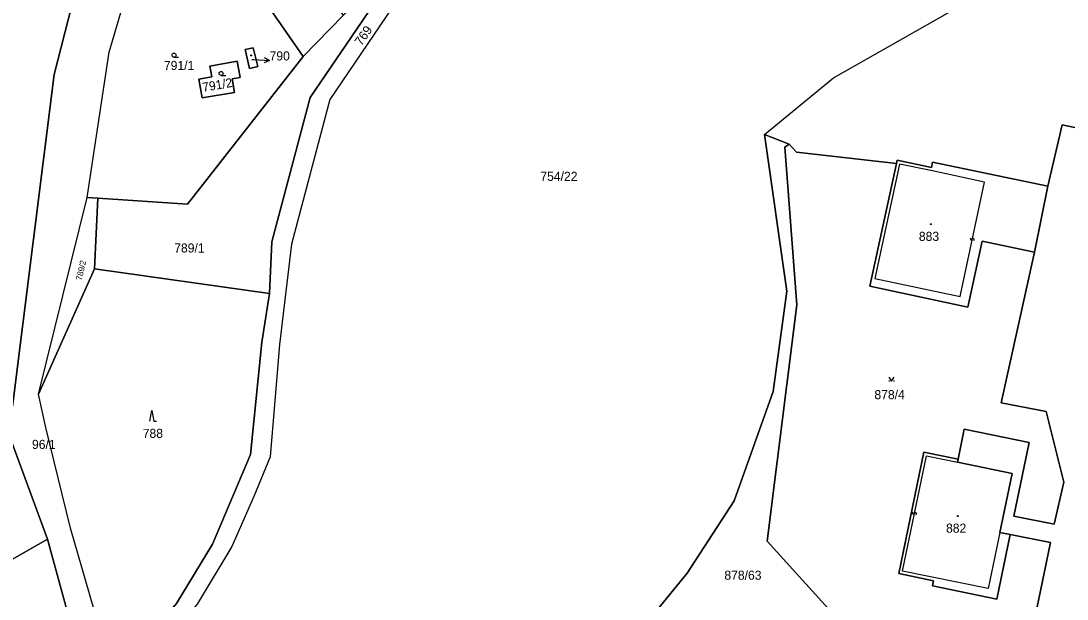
# Model space of a CAD drawing. Extents: x -598233 to -596890, y -1157848 to -1156431.
# Drawn here: x -597365.8 to -597169.8, y -1156759.3 to -1156651 of the extents above; entities that cross this region are included whole.
import ezdxf

# ---------------------------------------------------------------- set-up
doc = ezdxf.new("R2010")
doc.units = 0
for name, color, linetype in [('Level 1', 7, 'Continuous'), ('Level 13', 7, 'Continuous'), ('Level 3', 7, 'Continuous'), ('Level 4', 7, 'Continuous'), ('Level 5', 7, 'Continuous'), ('Level 57', 7, 'Continuous'), ('Level 60', 7, 'Continuous'), ('Vrstva 54', 7, 'Continuous'), ('Vrstva 60', 7, 'Continuous')]:
    doc.layers.add(name, color=color, linetype=linetype)

msp = doc.modelspace()

# ---------------------------------------------------------------- linework, layer by layer
at = {"layer": 'Level 1'}
for points in [[(-597198.88, -1156547.34), (-597203.91, -1156552.9), (-597224.81, -1156585.12), (-597234.44, -1156595.57), (-597270.01, -1156620.36), (-597279.55, -1156628.48), (-597293.84, -1156644.9), (-597307.95, -1156665.77), (-597315.14, -1156692.8), (-597317.34, -1156711.58), (-597319.1, -1156732.65), (-597322.18, -1156740.06), (-597326.29, -1156749.4), (-597332.78, -1156760.24), (-597341.84, -1156770.5), (-597352.85, -1156781.63)], [(-597226.55, -1156672.28), (-597213.63, -1156661.67), (-597178.84, -1156641.88), (-597163.8, -1156625.49), (-597143.36, -1156620.17), (-597118.79, -1156597.66), (-597103.79, -1156594.6), (-597078.57, -1156586.38), (-597056.45, -1156600.1), (-597041.22, -1156611.15), (-597034.9, -1156610.64)], [(-597353.41, -1156684.09), (-597349.25, -1156656.88), (-597343.78, -1156638.17), (-597335.09, -1156625.75)], [(-597335.09, -1156625.75), (-597312.95, -1156657.72)], [(-597282.01, -1156626.05), (-597296.17, -1156642.61), (-597311.62, -1156665.35), (-597318.82, -1156692.37), (-597319.27, -1156702.09)], [(-597367.36, -1156723.19), (-597359.55, -1156661.09), (-597352.93, -1156635.16), (-597351.93, -1156633.68)], [(-597296.17, -1156642.61), (-597311.62, -1156665.35), (-597318.82, -1156692.37), (-597319.27, -1156702.09), (-597320.69, -1156711.19), (-597322.79, -1156732.22), (-597329.89, -1156748.98), (-597336.66, -1156760.1), (-597342.46, -1156766.75), (-597349.39, -1156770.61), (-597352.58, -1156780.76), (-597352.85, -1156781.63)], [(-597312.95, -1156657.72), (-597305.43, -1156650.02)], [(-597322.28, -1156656.04), (-597323.82, -1156656.41), (-597322.97, -1156659.91), (-597321.43, -1156659.54), (-597322.28, -1156656.04)], [(-597312.95, -1156657.72), (-597334.58, -1156685.36), (-597351.37, -1156684.23)], [(-597331.87, -1156665.46), (-597325.79, -1156664.45), (-597326.22, -1156661.89), (-597324.73, -1156661.62), (-597325.27, -1156658.57), (-597330.39, -1156659.48), (-597330.03, -1156661.52), (-597332.47, -1156661.95), (-597331.87, -1156665.46)], [(-597173.44, -1156681.97), (-597170.79, -1156670.47), (-597166.67, -1156671.36)], [(-597226.55, -1156672.28), (-597222.34, -1156701.61), (-597224.89, -1156720.4), (-597232.22, -1156740.88), (-597241.02, -1156754.4), (-597249.86, -1156765.31)], [(-597226.55, -1156672.28), (-597221.9, -1156674.11)], [(-597221.9, -1156674.11), (-597222.71, -1156674.66), (-597220.5, -1156704.21), (-597226, -1156748.4), (-597213.96, -1156761.75), (-597177.4, -1156770.08)], [(-597221.9, -1156674.11), (-597220.56, -1156675.6), (-597201.83, -1156677.75)], [(-597173.44, -1156681.97), (-597195.06, -1156677.48), (-597195.27, -1156678.47), (-597201.69, -1156677.11), (-597201.83, -1156677.75)], [(-597175.94, -1156694.31), (-597185.78, -1156692.29), (-597188.43, -1156704.61), (-597206.77, -1156700.68), (-597201.83, -1156677.75)], [(-597175.94, -1156694.31), (-597173.44, -1156681.97)], [(-597362.54, -1156720.92), (-597353.41, -1156684.09)], [(-597353.41, -1156684.09), (-597351.37, -1156684.23)], [(-597352.05, -1156697.47), (-597351.37, -1156684.23)], [(-597190.26, -1156733.07), (-597189.11, -1156727.45), (-597176.94, -1156729.93), (-597179.81, -1156743.78), (-597172.26, -1156745.23), (-597170.47, -1156737.37), (-597173.75, -1156724.16), (-597182.21, -1156722.53), (-597175.94, -1156694.31)], [(-597352.05, -1156697.47), (-597362.54, -1156720.92)], [(-597352.05, -1156697.47), (-597319.27, -1156702.09)], [(-597319.27, -1156702.09), (-597320.69, -1156711.19), (-597322.79, -1156732.22), (-597329.89, -1156748.98), (-597336.66, -1156760.1), (-597342.46, -1156766.75), (-597349.39, -1156770.61)], [(-597349.39, -1156770.61), (-597356.51, -1156746.02), (-597361.16, -1156727.17), (-597362.54, -1156720.92)], [(-597360.85, -1156748.06), (-597367.44, -1156730.11)], [(-597180.51, -1156747.18), (-597183.01, -1156759.26), (-597195.05, -1156756.79), (-597194.86, -1156755.83), (-597201.37, -1156754.49), (-597196.67, -1156731.74), (-597190.26, -1156733.07)], [(-597190.38, -1156733.66), (-597190.26, -1156733.07)], [(-597182.45, -1156746.8), (-597180.16, -1156735.78), (-597190.38, -1156733.66)], [(-597180.51, -1156747.18), (-597182.45, -1156746.8)], [(-597180.51, -1156747.18), (-597172.97, -1156748.65), (-597177.4, -1156770.08)], [(-597360.85, -1156748.06), (-597375.96, -1156756.68), (-597387.1, -1156750.16)], [(-597375.97, -1156807.19), (-597369.23, -1156797.13), (-597360.42, -1156785.15), (-597354.99, -1156776.33), (-597355.19, -1156768.59), (-597360.85, -1156748.06)]]:
    msp.add_lwpolyline(points, dxfattribs=at)
at = {"layer": 'Level 13'}
for centre, start, end in [((-597187.78, -1156691.88), 115.2433, 347.3413), ((-597187.42, -1156691.96), 295.0289, 167.6189), ((-597198.61, -1156743.19), 115.6904, 347.7884), ((-597198.25, -1156743.27), 295.4759, 168.0659)]:
    msp.add_arc(centre, 0.184, start, end, dxfattribs=at)
at = {"layer": 'Level 3'}
for points in [[(-597205.84, -1156699.23), (-597189.9, -1156702.65), (-597185.29, -1156681.2), (-597195.39, -1156679.06), (-597201.23, -1156677.82), (-597205.84, -1156699.23)], [(-597182.45, -1156746.8), (-597184.63, -1156757.32), (-597200.66, -1156754.02), (-597196.2, -1156732.45), (-597190.38, -1156733.66)]]:
    msp.add_lwpolyline(points, dxfattribs=at)
at = {"layer": 'Level 5'}
for p, q in [((-597337.13, -1156657.82), (-597336.26, -1156657.82)), ((-597328.3, -1156661.24), (-597327.43, -1156661.24))]:
    msp.add_line(p, q, dxfattribs=at)
for points in [[(-597203.21, -1156717.75), (-597202.71, -1156718.5), (-597202.21, -1156717.75)], [(-597341.69, -1156725.95), (-597341.31, -1156723.95), (-597340.94, -1156725.95), (-597340.44, -1156725.95)]]:
    msp.add_lwpolyline(points, dxfattribs=at)
for centre, radius in [((-597337.13, -1156657.44), 0.375), ((-597322.67, -1156657.49), 0.09), ((-597322.67, -1156657.49), 0.0521), ((-597328.3, -1156660.86), 0.375), ((-597195.34, -1156689.08), 0.09), ((-597195.34, -1156689.08), 0.0521), ((-597203.16, -1156718.45), 0.05), ((-597202.26, -1156718.45), 0.05), ((-597190.34, -1156743.72), 0.09), ((-597190.34, -1156743.72), 0.0521)]:
    msp.add_circle(centre, radius, dxfattribs=at)
at = {"layer": 'Level 57'}
for p, q in [((-597322.56, -1156658.25), (-597322.23, -1156658.27)), ((-597322.23, -1156658.27), (-597319.23, -1156658.43))]:
    msp.add_line(p, q, dxfattribs=at)
msp.add_lwpolyline([(-597320.2, -1156657.88), (-597319.23, -1156658.43), (-597320.26, -1156658.88)], dxfattribs=at)
at = {"layer": 'Level 60'}
for points in [[(-597312.95, -1156657.72), (-597335.09, -1156625.75), (-597327.01, -1156616.68), (-597305.43, -1156650.02)], [(-597359.55, -1156661.09), (-597367.36, -1156723.19), (-597396, -1156669.91), (-597371.96, -1156622.18), (-597351.93, -1156633.68), (-597352.93, -1156635.16)], [(-597349.25, -1156656.88), (-597343.78, -1156638.17), (-597335.09, -1156625.75), (-597312.95, -1156657.72), (-597334.58, -1156685.36), (-597351.37, -1156684.23), (-597353.41, -1156684.09)], [(-597319.27, -1156702.09), (-597352.05, -1156697.47), (-597351.37, -1156684.23), (-597334.58, -1156685.36), (-597312.95, -1156657.72), (-597305.43, -1156650.02), (-597297.01, -1156641.41), (-597294.57, -1156638.91), (-597286.25, -1156630.39), (-597282.01, -1156626.05), (-597296.17, -1156642.61), (-597311.62, -1156665.35), (-597318.82, -1156692.37)], [(-597323.82, -1156656.41), (-597322.28, -1156656.04), (-597321.43, -1156659.54), (-597322.97, -1156659.91)], [(-597322.28, -1156656.04), (-597323.82, -1156656.41), (-597322.97, -1156659.91), (-597321.43, -1156659.54)], [(-597331.87, -1156665.46), (-597325.79, -1156664.45), (-597326.22, -1156661.89), (-597324.73, -1156661.62), (-597325.27, -1156658.57), (-597330.39, -1156659.48), (-597330.03, -1156661.52), (-597332.47, -1156661.95)], [(-597325.79, -1156664.45), (-597331.87, -1156665.46), (-597332.47, -1156661.95), (-597330.03, -1156661.52), (-597330.39, -1156659.48), (-597325.27, -1156658.57), (-597324.73, -1156661.62), (-597326.22, -1156661.89)], [(-597173.44, -1156681.97), (-597175.94, -1156694.31), (-597185.78, -1156692.29), (-597188.43, -1156704.61), (-597206.77, -1156700.68), (-597201.83, -1156677.75), (-597201.69, -1156677.11), (-597195.27, -1156678.47), (-597195.06, -1156677.48)], [(-597352.05, -1156697.47), (-597362.54, -1156720.92), (-597353.41, -1156684.09), (-597351.37, -1156684.23)], [(-597349.39, -1156770.61), (-597356.51, -1156746.02), (-597361.16, -1156727.17), (-597362.54, -1156720.92), (-597352.05, -1156697.47), (-597319.27, -1156702.09), (-597320.69, -1156711.19), (-597322.79, -1156732.22), (-597329.89, -1156748.98), (-597336.66, -1156760.1), (-597342.46, -1156766.75)], [(-597201.37, -1156754.49), (-597196.67, -1156731.74), (-597190.26, -1156733.07), (-597190.38, -1156733.66), (-597180.16, -1156735.78), (-597182.45, -1156746.8), (-597180.51, -1156747.18), (-597183.01, -1156759.26), (-597195.05, -1156756.79), (-597194.86, -1156755.83)], [(-597355.19, -1156768.59), (-597354.99, -1156776.33), (-597360.42, -1156785.15), (-597369.23, -1156797.13), (-597375.97, -1156807.19), (-597380.92, -1156798.24), (-597379.81, -1156793.59), (-597380.6, -1156788.64), (-597383.53, -1156780.09), (-597387.23, -1156767.6), (-597387.1, -1156750.16), (-597375.96, -1156756.68), (-597360.85, -1156748.06)]]:
    msp.add_lwpolyline(points, close=True, dxfattribs=at)
for points in [[(-597166.67, -1156671.36), (-597170.79, -1156670.47), (-597173.44, -1156681.97), (-597195.06, -1156677.48), (-597195.27, -1156678.47), (-597201.69, -1156677.11), (-597201.83, -1156677.75), (-597220.56, -1156675.6), (-597221.9, -1156674.11), (-597226.55, -1156672.28), (-597213.63, -1156661.67), (-597178.84, -1156641.88)], [(-597293.84, -1156644.9), (-597307.95, -1156665.77), (-597315.14, -1156692.8), (-597317.34, -1156711.58), (-597319.1, -1156732.65), (-597322.18, -1156740.06), (-597326.29, -1156749.4), (-597332.78, -1156760.24), (-597341.84, -1156770.5), (-597352.85, -1156781.63), (-597352.58, -1156780.76), (-597349.39, -1156770.61), (-597342.46, -1156766.75), (-597336.66, -1156760.1), (-597329.89, -1156748.98), (-597322.79, -1156732.22), (-597320.69, -1156711.19), (-597319.27, -1156702.09), (-597318.82, -1156692.37), (-597311.62, -1156665.35), (-597296.17, -1156642.61)], [(-597179.81, -1156743.78), (-597172.26, -1156745.23), (-597170.47, -1156737.37), (-597173.75, -1156724.16), (-597182.21, -1156722.53), (-597175.94, -1156694.31), (-597173.44, -1156681.97), (-597170.79, -1156670.47), (-597166.67, -1156671.36), (-597146.37, -1156675.77), (-597125.7, -1156680.25), (-597119.8, -1156681.54), (-597112.17, -1156683.19), (-597105.48, -1156684.64), (-597033.05, -1156700.36)], [(-597249.86, -1156765.31), (-597241.02, -1156754.4), (-597232.22, -1156740.88), (-597224.89, -1156720.4), (-597222.34, -1156701.61), (-597226.55, -1156672.28), (-597221.9, -1156674.11), (-597222.71, -1156674.66), (-597220.5, -1156704.21), (-597226, -1156748.4), (-597213.96, -1156761.75)], [(-597213.96, -1156761.75), (-597226, -1156748.4), (-597220.5, -1156704.21), (-597222.71, -1156674.66), (-597221.9, -1156674.11), (-597220.56, -1156675.6), (-597201.83, -1156677.75), (-597206.77, -1156700.68), (-597188.43, -1156704.61), (-597185.78, -1156692.29), (-597175.94, -1156694.31), (-597182.21, -1156722.53), (-597173.75, -1156724.16), (-597170.47, -1156737.37), (-597172.26, -1156745.23), (-597179.81, -1156743.78), (-597176.94, -1156729.93), (-597189.11, -1156727.45), (-597190.26, -1156733.07), (-597196.67, -1156731.74), (-597201.37, -1156754.49), (-597194.86, -1156755.83), (-597195.05, -1156756.79), (-597183.01, -1156759.26), (-597180.51, -1156747.18), (-597172.97, -1156748.65), (-597177.4, -1156770.08)], [(-597177.4, -1156770.08), (-597172.97, -1156748.65), (-597180.51, -1156747.18), (-597182.45, -1156746.8), (-597180.16, -1156735.78), (-597190.38, -1156733.66), (-597190.26, -1156733.07), (-597189.11, -1156727.45), (-597176.94, -1156729.93), (-597179.81, -1156743.78)], [(-597367.44, -1156730.11), (-597360.85, -1156748.06), (-597375.96, -1156756.68)]]:
    msp.add_lwpolyline(points, dxfattribs=at)
at = {"layer": 'Vrstva 54'}
for p, q in [((-597296.17, -1156642.61), (-597311.62, -1156665.35)), ((-597311.62, -1156665.35), (-597318.82, -1156692.37)), ((-597318.82, -1156692.37), (-597319.27, -1156702.09)), ((-597319.27, -1156702.09), (-597320.69, -1156711.19)), ((-597320.69, -1156711.19), (-597322.79, -1156732.22)), ((-597322.79, -1156732.22), (-597329.89, -1156748.98)), ((-597329.89, -1156748.98), (-597336.66, -1156760.1))]:
    msp.add_line(p, q, dxfattribs=at)
at = {"layer": 'Vrstva 60'}
for points in [[(-597352.93, -1156635.16), (-597359.55, -1156661.09), (-597367.36, -1156723.19)], [(-597368.15, -1156802.59), (-597356.25, -1156785.65), (-597352.98, -1156781.78), (-597352.85, -1156781.63), (-597352.58, -1156780.76), (-597349.39, -1156770.61), (-597356.51, -1156746.02), (-597361.16, -1156727.17), (-597362.54, -1156720.92), (-597353.41, -1156684.09), (-597349.25, -1156656.88), (-597343.78, -1156638.17)], [(-597249.86, -1156765.31), (-597241.02, -1156754.4), (-597232.22, -1156740.88), (-597224.89, -1156720.4), (-597222.34, -1156701.61), (-597226.55, -1156672.28), (-597213.63, -1156661.67), (-597178.84, -1156641.88)], [(-597296.17, -1156642.61), (-597311.62, -1156665.35), (-597318.82, -1156692.37), (-597319.27, -1156702.09), (-597320.69, -1156711.19), (-597322.79, -1156732.22), (-597329.89, -1156748.98), (-597336.66, -1156760.1), (-597342.46, -1156766.75), (-597349.39, -1156770.61), (-597352.58, -1156780.76), (-597352.85, -1156781.63), (-597352.98, -1156781.78), (-597356.25, -1156785.65), (-597368.15, -1156802.59)], [(-597368.15, -1156802.59), (-597356.25, -1156785.65), (-597352.98, -1156781.78), (-597352.85, -1156781.63), (-597352.58, -1156780.76), (-597349.39, -1156770.61), (-597342.46, -1156766.75), (-597336.66, -1156760.1), (-597329.89, -1156748.98), (-597322.79, -1156732.22), (-597320.69, -1156711.19), (-597319.27, -1156702.09), (-597318.82, -1156692.37), (-597311.62, -1156665.35), (-597296.17, -1156642.61)], [(-597293.84, -1156644.9), (-597307.95, -1156665.77), (-597315.14, -1156692.8), (-597317.34, -1156711.58), (-597319.1, -1156732.65), (-597322.18, -1156740.06), (-597326.29, -1156749.4), (-597332.78, -1156760.24), (-597341.84, -1156770.5), (-597352.85, -1156781.63), (-597352.98, -1156781.78), (-597351.14, -1156788.98), (-597350.85, -1156790.02), (-597349.99, -1156803.32), (-597352.22, -1156815.94), (-597355.53, -1156830.13), (-597359.3, -1156851.45), (-597357.41, -1156870.91), (-597352.65, -1156887.77), (-597341.75, -1156910.83)], [(-597367.44, -1156730.11), (-597360.85, -1156748.06), (-597355.19, -1156768.59), (-597354.99, -1156776.33), (-597360.42, -1156785.15), (-597369.23, -1156797.13)]]:
    msp.add_lwpolyline(points, dxfattribs=at)

# ---------------------------------------------------------------- texts
at = {"layer": 'Level 4'}
for s, height, rotation, p in [('769', 1.7, 55.1455, (-597302.04, -1156655.81)), ('791/2', 1.7, 9.758, (-597331.68, -1156664.33)), ('789/2', 1.14, 76.8745, (-597354.42, -1156699.71))]:
    msp.add_text(s, height=height, rotation=rotation, dxfattribs=at).set_placement(p)
for s, height, p in [('791/1', 1.7, (-597339.02, -1156660.22)), ('790', 0.1, (-597322.56, -1156658.25)), ('883', 1.7, (-597197.61, -1156692.21)), ('789/1', 1.7, (-597337.09, -1156694.39)), ('878/4', 1.7, (-597205.94, -1156721.85)), ('788', 1.7, (-597342.99, -1156729.1)), ('882', 1.7, (-597192.52, -1156746.84)), ('878/63', 1.7, (-597234.04, -1156755.65))]:
    msp.add_text(s, height=height, dxfattribs=at).set_placement(p)
at = {"layer": 'Level 57'}
for s, p in [('790', (-597319.23, -1156658.43)), ('754/22', (-597268.51, -1156680.98)), ('96/1', (-597363.73, -1156731.16))]:
    msp.add_text(s, height=1.7, dxfattribs=at).set_placement(p)

doc.saveas('drawing.dxf')
